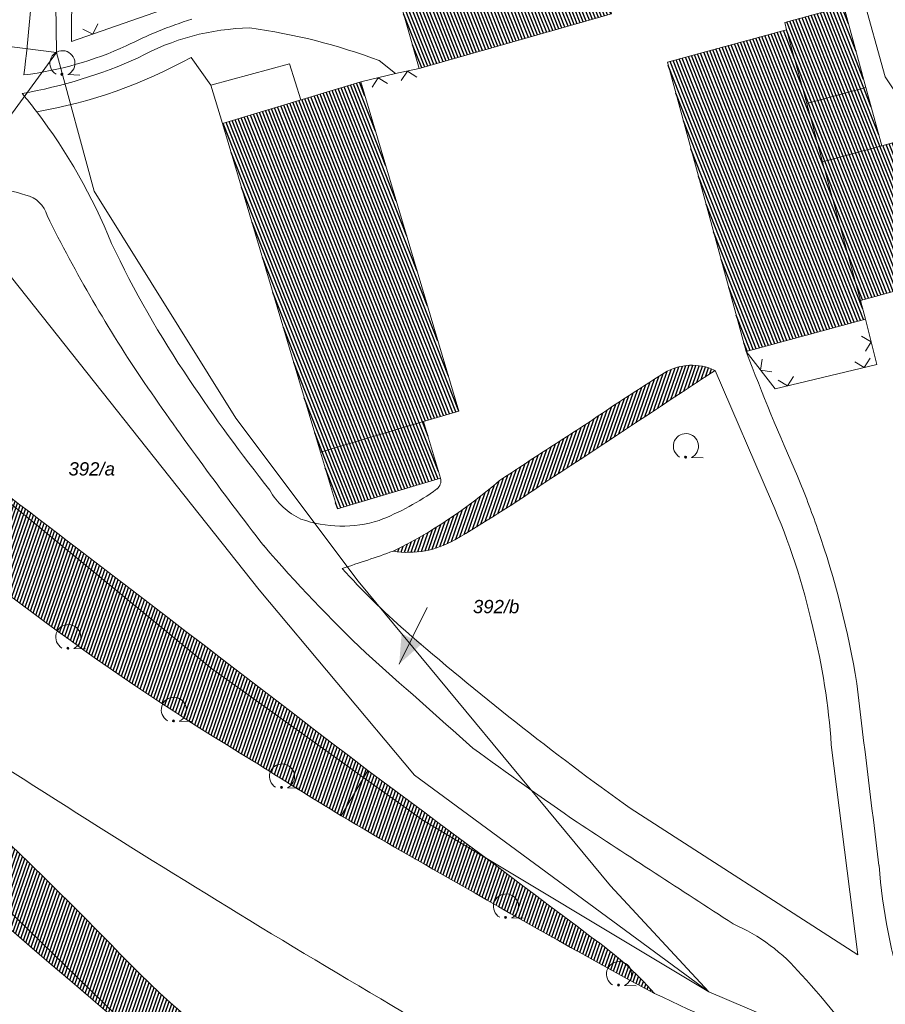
# Model space of a CAD drawing. Header units: metres. Extents: x 345144 to 348639, y 5629211 to 5635235.
# Tile 748 of 1056: x 346696 to 346751, y 5630608 to 5630670. Entities that reach past the tile are written whole.
import ezdxf
from ezdxf.enums import TextEntityAlignment as Align

# ---------------------------------------------------------------- set-up
doc = ezdxf.new("R2010")
doc.units = ezdxf.units.M
doc.header["$MEASUREMENT"] = 0
for name, color, linetype in [('028 Geländeform', 7, 'Continuous'), ('081-083 Topographie', 7, 'Continuous'), ('AX Flurstück', 7, 'Continuous'), ('AX Gebäude', 7, 'Continuous'), ('Definitionslinie', 7, 'Continuous'), ('MG Präsentationsobjekt - Linie', 7, 'Continuous'), ('Präsentationsobjekt -Text (punktförmig)', 7, 'Continuous')]:
    doc.layers.add(name, color=color, linetype=linetype)
doc.styles.add('ARIALIT', font='ariali.ttf', dxfattribs={"height": 1})
pattern_1 = [(250.9552151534, (0, 0), (0.1890527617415, -0.065261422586), [])]
pattern_2 = [(111.5294117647, (0, 0), (-0.186045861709, -0.07339575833), [])]

# ---------------------------------------------------------------- blocks, each defined once
blk = doc.blocks.new('alk_7100_nrwx2')
at = {"true_color": 0x2e2e2e}
h = blk.add_hatch(color=250, dxfattribs=at)
edge = h.paths.add_edge_path(flags=0)
edge.add_arc((0.024073, -0.597267), 0.057254, 180, 360, ccw=False)
edge.add_arc((0.024073, -0.597267), 0.057255, 0, 180, ccw=False)
at = {"color": 250, "lineweight": 5, "true_color": 0x2e2e2e, "flags": 128}
blk.add_lwpolyline([(0.349382, -0.597267), (1, -0.597267)], dxfattribs=at)
at = {"color": 250, "lineweight": 5, "true_color": 0x2e2e2e}
for centre, radius, start, end in [((0.024073, 0.012362), 0.690995, -61.9148169, -118.0851831), ((0.024073, -0.597267), 0.057255, 0, 180), ((0.024073, -0.597267), 0.057254, 180, 0)]:
    blk.add_arc(centre, radius, start, end, dxfattribs=at)

msp = doc.modelspace()

# ---------------------------------------------------------------- hatches: boundary and pattern name
at = {"layer": '028 Geländeform', "true_color": 0xb27500}
h = msp.add_hatch(dxfattribs=at)
h.set_pattern_fill('_USER', color=44, scale=0.2, angle=250.95521515, style=0, pattern_type=0)
h.set_pattern_definition(pattern_1)
edge = h.paths.add_edge_path(flags=0)
edge.add_line((346719.337, 5630636.508), (346719.79375, 5630636.7335))
edge.add_line((346719.79375, 5630636.7335), (346720.241578, 5630636.972484))
edge.add_line((346720.241578, 5630636.972484), (346720.689406, 5630637.211469))
edge.add_line((346720.689406, 5630637.211469), (346721.128312, 5630637.463938))
edge.add_line((346721.128312, 5630637.463938), (346721.567219, 5630637.716406))
edge.add_line((346721.567219, 5630637.716406), (346721.997203, 5630637.982359))
edge.add_line((346721.997203, 5630637.982359), (346722.427187, 5630638.248313))
edge.add_line((346722.427187, 5630638.248313), (346722.84825, 5630638.52775))
edge.add_line((346722.84825, 5630638.52775), (346723.269313, 5630638.807188))
edge.add_line((346723.269313, 5630638.807188), (346723.681453, 5630639.100109))
edge.add_line((346723.681453, 5630639.100109), (346724.093594, 5630639.393031))
edge.add_line((346724.093594, 5630639.393031), (346724.496813, 5630639.699438))
edge.add_line((346724.496813, 5630639.699438), (346724.900031, 5630640.005844))
edge.add_line((346724.900031, 5630640.005844), (346725.294328, 5630640.325734))
edge.add_line((346725.294328, 5630640.325734), (346725.688625, 5630640.645625))
edge.add_line((346725.688625, 5630640.645625), (346726.074, 5630640.979))
edge.add_line((346726.074, 5630640.979), (346726.074, 5630640.979))
edge.add_line((346726.074, 5630640.979), (346726.398625, 5630641.195375))
edge.add_line((346726.398625, 5630641.195375), (346726.723797, 5630641.410891))
edge.add_line((346726.723797, 5630641.410891), (346727.048969, 5630641.626406))
edge.add_line((346727.048969, 5630641.626406), (346727.374688, 5630641.841063))
edge.add_line((346727.374688, 5630641.841063), (346727.700406, 5630642.055719))
edge.add_line((346727.700406, 5630642.055719), (346728.026672, 5630642.269516))
edge.add_line((346728.026672, 5630642.269516), (346728.352938, 5630642.483313))
edge.add_line((346728.352938, 5630642.483313), (346728.67975, 5630642.69625))
edge.add_line((346728.67975, 5630642.69625), (346729.006563, 5630642.909187))
edge.add_line((346729.006563, 5630642.909187), (346729.333922, 5630643.121266))
edge.add_line((346729.333922, 5630643.121266), (346729.661281, 5630643.333344))
edge.add_line((346729.661281, 5630643.333344), (346729.989188, 5630643.544563))
edge.add_line((346729.989188, 5630643.544563), (346730.317094, 5630643.755781))
edge.add_line((346730.317094, 5630643.755781), (346730.645547, 5630643.966141))
edge.add_line((346730.645547, 5630643.966141), (346730.974, 5630644.1765))
edge.add_line((346730.974, 5630644.1765), (346731.303, 5630644.386))
edge.add_line((346731.303, 5630644.386), (346731.303, 5630644.386))
edge.add_line((346731.303, 5630644.386), (346731.625875, 5630644.6065))
edge.add_line((346731.625875, 5630644.6065), (346731.949719, 5630644.8255))
edge.add_line((346731.949719, 5630644.8255), (346732.273563, 5630645.0445))
edge.add_line((346732.273563, 5630645.0445), (346732.598375, 5630645.262))
edge.add_line((346732.598375, 5630645.262), (346732.923188, 5630645.4795))
edge.add_line((346732.923188, 5630645.4795), (346733.248969, 5630645.6955))
edge.add_line((346733.248969, 5630645.6955), (346733.57475, 5630645.9115))
edge.add_line((346733.57475, 5630645.9115), (346733.9015, 5630646.126))
edge.add_line((346733.9015, 5630646.126), (346734.22825, 5630646.3405))
edge.add_line((346734.22825, 5630646.3405), (346734.555969, 5630646.5535))
edge.add_line((346734.555969, 5630646.5535), (346734.883688, 5630646.7665))
edge.add_line((346734.883688, 5630646.7665), (346735.212375, 5630646.978))
edge.add_line((346735.212375, 5630646.978), (346735.541063, 5630647.1895))
edge.add_line((346735.541063, 5630647.1895), (346735.870719, 5630647.3995))
edge.add_line((346735.870719, 5630647.3995), (346736.200375, 5630647.6095))
edge.add_line((346736.200375, 5630647.6095), (346736.531, 5630647.818))
edge.add_arc((346738.284, 5630644.874), 3.426389, 64.83358866, 120.77161464, ccw=False)
edge.add_line((346739.741, 5630647.975), (346739.0485, 5630647.51575))
edge.add_line((346739.0485, 5630647.51575), (346738.355734, 5630647.056906))
edge.add_line((346738.355734, 5630647.056906), (346737.662969, 5630646.598063))
edge.add_line((346737.662969, 5630646.598063), (346736.969938, 5630646.139625))
edge.add_line((346736.969938, 5630646.139625), (346736.276906, 5630645.681188))
edge.add_line((346736.276906, 5630645.681188), (346735.583609, 5630645.223156))
edge.add_line((346735.583609, 5630645.223156), (346734.890313, 5630644.765125))
edge.add_line((346734.890313, 5630644.765125), (346734.19675, 5630644.3075))
edge.add_line((346734.19675, 5630644.3075), (346733.503188, 5630643.849875))
edge.add_line((346733.503188, 5630643.849875), (346732.809359, 5630643.392656))
edge.add_line((346732.809359, 5630643.392656), (346732.115531, 5630642.935438))
edge.add_line((346732.115531, 5630642.935438), (346731.421438, 5630642.478625))
edge.add_line((346731.421438, 5630642.478625), (346730.727344, 5630642.021812))
edge.add_line((346730.727344, 5630642.021812), (346730.032984, 5630641.565406))
edge.add_line((346730.032984, 5630641.565406), (346729.338625, 5630641.109))
edge.add_line((346729.338625, 5630641.109), (346728.644, 5630640.653))
edge.add_line((346728.644, 5630640.653), (346728.644, 5630640.653))
edge.add_line((346728.644, 5630640.653), (346728.31575, 5630640.4255))
edge.add_line((346728.31575, 5630640.4255), (346727.985313, 5630640.201422))
edge.add_line((346727.985313, 5630640.201422), (346727.654875, 5630639.977344))
edge.add_line((346727.654875, 5630639.977344), (346727.32225, 5630639.756688))
edge.add_line((346727.32225, 5630639.756688), (346726.989625, 5630639.536031))
edge.add_line((346726.989625, 5630639.536031), (346726.654813, 5630639.318797))
edge.add_line((346726.654813, 5630639.318797), (346726.32, 5630639.101563))
edge.add_line((346726.32, 5630639.101563), (346725.983, 5630638.88775))
edge.add_line((346725.983, 5630638.88775), (346725.646, 5630638.673938))
edge.add_line((346725.646, 5630638.673938), (346725.306813, 5630638.463547))
edge.add_line((346725.306813, 5630638.463547), (346724.967625, 5630638.253156))
edge.add_line((346724.967625, 5630638.253156), (346724.62625, 5630638.046188))
edge.add_line((346724.62625, 5630638.046188), (346724.284875, 5630637.839219))
edge.add_line((346724.284875, 5630637.839219), (346723.941313, 5630637.635672))
edge.add_line((346723.941313, 5630637.635672), (346723.59775, 5630637.432125))
edge.add_line((346723.59775, 5630637.432125), (346723.252, 5630637.232))
edge.add_line((346723.252, 5630637.232), (346723.252, 5630637.232))
edge.add_line((346723.252, 5630637.232), (346723.023, 5630637.101625))
edge.add_line((346723.023, 5630637.101625), (346722.790078, 5630636.992531))
edge.add_line((346722.790078, 5630636.992531), (346722.557156, 5630636.883437))
edge.add_line((346722.557156, 5630636.883437), (346722.320313, 5630636.795625))
edge.add_line((346722.320313, 5630636.795625), (346722.083469, 5630636.707812))
edge.add_line((346722.083469, 5630636.707812), (346721.842703, 5630636.641281))
edge.add_line((346721.842703, 5630636.641281), (346721.601938, 5630636.57475))
edge.add_line((346721.601938, 5630636.57475), (346721.35725, 5630636.5295))
edge.add_line((346721.35725, 5630636.5295), (346721.112563, 5630636.48425))
edge.add_line((346721.112563, 5630636.48425), (346720.863953, 5630636.460281))
edge.add_line((346720.863953, 5630636.460281), (346720.615344, 5630636.436313))
edge.add_line((346720.615344, 5630636.436313), (346720.362813, 5630636.433625))
edge.add_line((346720.362813, 5630636.433625), (346720.110281, 5630636.430938))
edge.add_line((346720.110281, 5630636.430938), (346719.853828, 5630636.449531))
edge.add_line((346719.853828, 5630636.449531), (346719.597375, 5630636.468125))
edge.add_line((346719.597375, 5630636.468125), (346719.337, 5630636.508))
h = msp.add_hatch(dxfattribs=at)
h.set_pattern_fill('_USER', color=44, scale=0.2, angle=250.95521515, style=0, pattern_type=0)
h.set_pattern_definition(pattern_1)
h.paths.add_polyline_path([(346717.735, 5630622.591), (346716.05, 5630619.721), (346716.05, 5630619.721), (346715.697625, 5630619.935625), (346715.345781, 5630620.151094), (346714.993938, 5630620.366563), (346714.642625, 5630620.582875), (346714.291313, 5630620.799188), (346713.940531, 5630621.016344), (346713.58975, 5630621.2335), (346713.2395, 5630621.4515), (346712.88925, 5630621.6695), (346712.539531, 5630621.888344), (346712.189813, 5630622.107188), (346711.840625, 5630622.326875), (346711.491438, 5630622.546562), (346711.142781, 5630622.767094), (346710.794125, 5630622.987625), (346710.446, 5630623.209), (346710.446, 5630623.209), (346709.601, 5630623.718625), (346708.762313, 5630624.237719), (346707.923625, 5630624.756813), (346707.09125, 5630625.285375), (346706.258875, 5630625.813938), (346705.432813, 5630626.351969), (346704.60675, 5630626.89), (346703.787, 5630627.4375), (346702.96725, 5630627.985), (346702.153813, 5630628.541969), (346701.340375, 5630629.098938), (346700.53325, 5630629.665375), (346699.726125, 5630630.231813), (346698.925313, 5630630.807719), (346698.1245, 5630631.383625), (346697.33, 5630631.969), (346697.33, 5630631.969), (346696.4975, 5630632.586125), (346695.666969, 5630633.205844), (346694.836438, 5630633.825563), (346694.007875, 5630634.447875), (346693.179313, 5630635.070188), (346692.352719, 5630635.695094), (346691.526125, 5630636.32), (346690.7015, 5630636.9475), (346689.876875, 5630637.575), (346689.054219, 5630638.205094), (346688.231562, 5630638.835188), (346687.410875, 5630639.467875), (346686.590188, 5630640.100563), (346685.771469, 5630640.735844), (346684.95275, 5630641.371125), (346684.136, 5630642.009), (346684.136, 5630642.009), (346688.596, 5630644.955), (346688.596, 5630644.955), (346689.649, 5630643.967), (346689.649, 5630643.967), (346690.253625, 5630643.518), (346690.857406, 5630643.067875), (346691.461188, 5630642.61775), (346692.064125, 5630642.1665), (346692.667063, 5630641.71525), (346693.269156, 5630641.262875), (346693.87125, 5630640.8105), (346694.4725, 5630640.357), (346695.07375, 5630639.9035), (346695.674156, 5630639.448875), (346696.274563, 5630638.99425), (346696.874125, 5630638.5385), (346697.473688, 5630638.08275), (346698.072406, 5630637.625875), (346698.671125, 5630637.169), (346699.269, 5630636.711), (346699.269, 5630636.711), (346700.423875, 5630635.829375), (346701.578562, 5630634.947531), (346702.73325, 5630634.065688), (346703.88775, 5630633.183625), (346705.04225, 5630632.301562), (346706.196563, 5630631.419281), (346707.350875, 5630630.537), (346708.505, 5630629.6545), (346709.659125, 5630628.772), (346710.813063, 5630627.889281), (346711.967, 5630627.006562), (346713.12075, 5630626.123625), (346714.2745, 5630625.240688), (346715.428062, 5630624.357531), (346716.581625, 5630623.474375)], flags=0)
h = msp.add_hatch(dxfattribs=at)
h.set_pattern_fill('_USER', color=44, scale=0.2, angle=250.95521515, style=0, pattern_type=0)
h.set_pattern_definition(pattern_1)
h.paths.add_polyline_path([(346687.612, 5630624.593), (346688.5135, 5630623.819375), (346689.4055, 5630623.035719), (346690.2975, 5630622.252063), (346691.18, 5630621.458375), (346692.0625, 5630620.664688), (346692.9355, 5630619.860969), (346693.8085, 5630619.05725), (346694.672, 5630618.2435), (346695.5355, 5630617.42975), (346696.3895, 5630616.605969), (346697.2435, 5630615.782188), (346698.088, 5630614.948375), (346698.9325, 5630614.114563), (346699.7675, 5630613.270719), (346700.6025, 5630612.426875), (346701.428, 5630611.573), (346701.428, 5630611.573), (346702.0365, 5630610.933875), (346702.659094, 5630610.311063), (346703.281688, 5630609.68825), (346703.918375, 5630609.08175), (346704.555063, 5630608.47525), (346705.205844, 5630607.885063), (346705.856625, 5630607.294875), (346706.5215, 5630606.721), (346707.186375, 5630606.147125), (346707.865344, 5630605.589563), (346708.544313, 5630605.032), (346709.237375, 5630604.49075), (346709.930438, 5630603.9495), (346710.637594, 5630603.424563), (346711.34475, 5630602.899625), (346712.066, 5630602.391), (346712.066, 5630602.391), (346712.308875, 5630602.2345), (346712.552594, 5630602.079375), (346712.796312, 5630601.92425), (346713.040875, 5630601.7705), (346713.285438, 5630601.61675), (346713.530844, 5630601.464375), (346713.77625, 5630601.312), (346714.0225, 5630601.161), (346714.26875, 5630601.01), (346714.515844, 5630600.860375), (346714.762938, 5630600.71075), (346715.010875, 5630600.5625), (346715.258813, 5630600.41425), (346715.507594, 5630600.267375), (346715.756375, 5630600.1205), (346716.006, 5630599.975), (346716.006, 5630599.975), (346713.795, 5630597.068), (346713.795, 5630597.068), (346713.45, 5630597.32475), (346713.105813, 5630597.582609), (346712.761625, 5630597.840469), (346712.41825, 5630598.099438), (346712.074875, 5630598.358406), (346711.732313, 5630598.618484), (346711.38975, 5630598.878563), (346711.048, 5630599.13975), (346710.70625, 5630599.400938), (346710.365313, 5630599.663234), (346710.024375, 5630599.925531), (346709.68425, 5630600.188938), (346709.344125, 5630600.452344), (346709.004813, 5630600.716859), (346708.6655, 5630600.981375), (346708.327, 5630601.247), (346708.327, 5630601.247), (346707.13825, 5630602.247375), (346705.951219, 5630603.249797), (346704.764188, 5630604.252219), (346703.578875, 5630605.256688), (346702.393563, 5630606.261156), (346701.209969, 5630607.267672), (346700.026375, 5630608.274188), (346698.8445, 5630609.28275), (346697.662625, 5630610.291313), (346696.482469, 5630611.301922), (346695.302312, 5630612.312531), (346694.123875, 5630613.325188), (346692.945438, 5630614.337844), (346691.768719, 5630615.352547), (346690.592, 5630616.36725), (346689.417, 5630617.384), (346689.417, 5630617.384), (346689.27375, 5630617.468875), (346689.139719, 5630617.562031), (346689.005688, 5630617.655188), (346688.880875, 5630617.756625), (346688.756063, 5630617.858063), (346688.640469, 5630617.967781), (346688.524875, 5630618.0775), (346688.4185, 5630618.1955), (346688.312125, 5630618.3135), (346688.214969, 5630618.439781), (346688.117813, 5630618.566063), (346688.029875, 5630618.700625), (346687.941938, 5630618.835188), (346687.863219, 5630618.978031), (346687.7845, 5630619.120875), (346687.715, 5630619.272), (346687.715, 5630619.272), (346687.59725, 5630619.602375), (346687.507328, 5630619.933297), (346687.417406, 5630620.264219), (346687.355313, 5630620.595687), (346687.293219, 5630620.927156), (346687.258953, 5630621.259172), (346687.224688, 5630621.591187), (346687.21825, 5630621.92375), (346687.211813, 5630622.256313), (346687.233203, 5630622.589422), (346687.254594, 5630622.922531), (346687.303813, 5630623.256188), (346687.353031, 5630623.589844), (346687.430078, 5630623.924047), (346687.507125, 5630624.25825)], flags=0)
h = msp.add_hatch(dxfattribs=at)
h.set_pattern_fill('_USER', color=44, scale=0.2, angle=250.95521515, style=0, pattern_type=0)
h.set_pattern_definition(pattern_1)
h.paths.add_polyline_path([(346716.05, 5630619.721), (346717.735, 5630622.591), (346717.735, 5630622.591), (346718.62325, 5630621.935), (346719.510719, 5630621.277938), (346720.398188, 5630620.620875), (346721.284875, 5630619.96275), (346722.171563, 5630619.304625), (346723.057469, 5630618.645438), (346723.943375, 5630617.98625), (346724.8285, 5630617.326), (346725.713625, 5630616.66575), (346726.597969, 5630616.004438), (346727.482313, 5630615.343125), (346728.365875, 5630614.68075), (346729.249438, 5630614.018375), (346730.132219, 5630613.354938), (346731.015, 5630612.6915), (346731.897, 5630612.027), (346731.897, 5630612.027), (346732.173875, 5630611.83375), (346732.444016, 5630611.632984), (346732.714156, 5630611.432219), (346732.977563, 5630611.223937), (346733.240969, 5630611.015656), (346733.497641, 5630610.799859), (346733.754313, 5630610.584062), (346734.00425, 5630610.36075), (346734.254188, 5630610.137437), (346734.497391, 5630609.906609), (346734.740594, 5630609.675781), (346734.977062, 5630609.437437), (346735.213531, 5630609.199094), (346735.443266, 5630608.953234), (346735.673, 5630608.707375), (346735.896, 5630608.454), (346735.896, 5630608.454), (346735.1325, 5630608.86575), (346734.370781, 5630609.280656), (346733.609062, 5630609.695563), (346732.849125, 5630610.113625), (346732.089187, 5630610.531688), (346731.331031, 5630610.952906), (346730.572875, 5630611.374125), (346729.8165, 5630611.7985), (346729.060125, 5630612.222875), (346728.305531, 5630612.650406), (346727.550937, 5630613.077937), (346726.798125, 5630613.508625), (346726.045313, 5630613.939312), (346725.294281, 5630614.373156), (346724.54325, 5630614.807), (346723.794, 5630615.244), (346723.794, 5630615.244), (346723.306375, 5630615.5175), (346722.819656, 5630615.792578), (346722.332938, 5630616.067656), (346721.847125, 5630616.344312), (346721.361312, 5630616.620969), (346720.876406, 5630616.899203), (346720.3915, 5630617.177437), (346719.9075, 5630617.45725), (346719.4235, 5630617.737063), (346718.940406, 5630618.018453), (346718.457313, 5630618.299844), (346717.975125, 5630618.582813), (346717.492938, 5630618.865781), (346717.011656, 5630619.150328), (346716.530375, 5630619.434875)], flags=0)
at = {"layer": 'AX Gebäude', "true_color": 0x4f4f4f}
h = msp.add_hatch(dxfattribs=at)
h.set_pattern_fill('_USER', color=251, scale=0.2, angle=111.52941176, style=0, pattern_type=0)
h.set_pattern_definition(pattern_2)
h.paths.add_polyline_path([(346724.354, 5630676.704), (346725.415, 5630677.006), (346730.904, 5630678.57), (346733.18, 5630670.588), (346720.995, 5630667.114), (346718.72, 5630675.098)], flags=0)
h = msp.add_hatch(dxfattribs=at)
h.set_pattern_fill('_USER', color=251, scale=0.2, angle=111.52941176, style=0, pattern_type=0)
h.set_pattern_definition(pattern_2)
h.paths.add_polyline_path([(346744.283, 5630669.587), (346744.158, 5630670.046), (346747.903, 5630671.066), (346749.304, 5630665.922), (346745.559, 5630664.902)], flags=0)
h = msp.add_hatch(dxfattribs=at)
h.set_pattern_fill('_USER', color=251, scale=0.2, angle=111.52941176, style=0, pattern_type=0)
h.set_pattern_definition(pattern_2)
h.paths.add_polyline_path([(346744.283, 5630669.587), (346745.559, 5630664.902), (346746.565, 5630661.205), (346748.958, 5630652.416), (346749.28, 5630651.232), (346741.717, 5630649.173), (346736.719, 5630667.528)], flags=0)
h = msp.add_hatch(dxfattribs=at)
h.set_pattern_fill('_USER', color=251, scale=0.2, angle=111.52941176, style=0, pattern_type=0)
h.set_pattern_definition(pattern_2)
h.paths.add_polyline_path([(346721.27, 5630644.728), (346714.731, 5630642.781), (346708.521, 5630663.635), (346717.279, 5630666.277), (346723.497, 5630645.393)], flags=0)
h = msp.add_hatch(dxfattribs=at)
h.set_pattern_fill('_USER', color=251, scale=0.2, angle=111.52941176, style=0, pattern_type=0)
h.set_pattern_definition(pattern_2)
h.paths.add_polyline_path([(346745.559, 5630664.902), (346749.304, 5630665.922), (346750.31, 5630662.225), (346746.565, 5630661.205)], flags=0)
h = msp.add_hatch(dxfattribs=at)
h.set_pattern_fill('_USER', color=251, scale=0.2, angle=111.52941176, style=0, pattern_type=0)
h.set_pattern_definition(pattern_2)
h.paths.add_polyline_path([(346748.958, 5630652.416), (346746.565, 5630661.205), (346750.31, 5630662.225), (346751.529, 5630662.556), (346753.904, 5630653.762)], flags=0)
h = msp.add_hatch(dxfattribs=at)
h.set_pattern_fill('_USER', color=251, scale=0.2, angle=111.52941176, style=0, pattern_type=0)
h.set_pattern_definition(pattern_2)
h.paths.add_polyline_path([(346714.731, 5630642.781), (346721.27, 5630644.728), (346722.341, 5630641.13), (346715.803, 5630639.183)], flags=0)
at = {"layer": 'MG Präsentationsobjekt - Linie', "true_color": 0x5e5e5e}
msp.add_hatch(color=251, dxfattribs=at).paths.add_polyline_path([(346719.871798, 5630631.279628), (346721.162494, 5630630.641111), (346719.719, 5630629.347)], flags=0)

# ---------------------------------------------------------------- linework, layer by layer
at = {"layer": '081-083 Topographie', "color": 7, "linetype": 'Continuous', "lineweight": 5, "flags": 128}
for points in [[(346744.888, 5630681.995), (346746.144, 5630682.344), (346746.144, 5630682.344), (346750.527, 5630666.603), (346750.527, 5630666.603), (346751.877, 5630664.563)], [(346706.526, 5630667.83), (346707.781, 5630666.062)], [(346707.781, 5630666.062), (346712.77, 5630667.421), (346712.77, 5630667.421), (346713.481, 5630665.131)], [(346717.279, 5630666.277), (346719.487, 5630666.804), (346719.487, 5630666.804), (346720.995, 5630667.114)], [(346718.452, 5630667.623), (346719.487, 5630666.804)], [(346707.781, 5630666.062), (346708.521, 5630663.635)], [(346741.717, 5630649.172), (346743.55, 5630646.794), (346743.55, 5630646.794), (346750.002, 5630648.347), (346750.002, 5630648.347), (346749.28, 5630651.232)], [(346739.741, 5630647.975), (346743.318, 5630639.683)], [(346747.111, 5630624.226), (346748.798, 5630610.898), (346748.798, 5630610.898), (346734.372, 5630620.194)]]:
    msp.add_lwpolyline(points, dxfattribs=at)
at = {"layer": '081-083 Topographie', "color": 7, "linetype": 'Continuous', "lineweight": 5}
for centre, radius, start, end in [((346714.468, 5630644.991), 26.466312, 107.36758519, 117.08882949), ((346710.522, 5630654.548), 15.15041, 90.98710846, 119.02999362), ((346705.193, 5630632.448), 37.591197, 69.34637382, 82.2518581), ((346693.054, 5630689.193), 22.663225, -82.70941475, -65.60061155), ((346690.254, 5630696.71), 31.669316, -79.87380176, -65.93023048), ((346691.508, 5630694.811), 30.878818, -80.24117464, -60.89907903), ((346666.838, 5630641.488), 37.66009, 37.43343753, 39.68012343), ((346667.807, 5630642.448), 36.307065, 21.96991221, 37.15995164), ((346694.044, 5630653.812), 5.643871, 69.23363712, 91.82764441), ((346695.669, 5630657.34), 1.78896, 14.67344137, 77.86721575), ((346777.812, 5630697.461), 89.664936, -153.74272342, -145.90904366), ((346761.785, 5630684.738), 66.791816, -154.54524817, -146.01538336), ((346893.065, 5630706.699), 161.912238, -159.18832651, -156.15985219), ((346883.453, 5630770.973), 218.361955, -145.47184157, -142.10609961), ((346790.911, 5630703.603), 101.488569, -146.37553914, -141.46715381), ((346721.687, 5630640.972), 0.674541, -50.83609741, 13.66460038), ((346691.745, 5630618.967), 57.700787, 19.17256536, 22.72359332), ((346715.238, 5630642.383), 4.222808, -151.66891879, -114.46528813), ((346712.506, 5630653.733), 16.39303, -68.75546654, -54.12551435), ((346703.084, 5630622.085), 43.914284, 12.61244327, 23.62414817), ((346716.098, 5630646.056), 7.956894, -109.14086269, -72.83585511), ((346691.268, 5630618.775), 58.21509, 9.22851403, 19.19687216), ((346780.768, 5630696.652), 91.786243, -139.34663842, -133.47788709), ((346694.521, 5630704.595), 72.468129, -72.67946271, -69.97447323), ((346753.208, 5630669.061), 50.094993, -137.80263228, -131.34602563), ((347085.378, 5631229.246), 721.376972, -124.408838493, -120.308554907), ((346704.604, 5630621.357), 42.603083, 3.86130886, 14.01438942), ((346844.7, 5630774.559), 189.738823, -131.04212803, -125.55421155), ((347628.683, 5631647.888), 1366.033906, -131.831799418, -131.451012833), ((349313.155, 5630935.053), 2582.729971, -173.17460788, -172.916703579), ((346873.871, 5630826.926), 252.021715, -126.37728127, -124.53388425), ((347823.652, 5632284.3), 1991.499748, -123.274951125, -122.93548872), ((346786.819, 5630619.377), 36.789166, -175.625662, -162.29692053), ((346736.14, 5630601.978), 11.878852, 40.12731533, 66.45623929), ((346714.647, 5630581.118), 41.809736, 32.86145398, 43.00342639), ((346551.093, 5630208.635), 440.461998, 63.97015773, 65.19283395)]:
    msp.add_arc(centre, radius, start, end, dxfattribs=at)
at = {"layer": 'AX Flurstück', "color": 8, "linetype": 'Continuous', "lineweight": 13, "true_color": 0x808080, "flags": 128}
for points in [[(346660.436, 5630726.058), (346680.066, 5630711.661), (346685.898, 5630708.837), (346694.249, 5630700.49), (346697.277, 5630691.714), (346697.773, 5630683.488), (346697.992, 5630668.144), (346692.507, 5630668.842), (346692.728, 5630684.2), (346691.532, 5630690.402), (346688.49, 5630698.328), (346682.41, 5630704.797), (346679.337, 5630706.709), (346660.269, 5630718.766), (346639.25, 5630743.002), (346638.331, 5630746.388), (346633.919, 5630762.656), (346636.017, 5630776.827)], [(346524.637, 5630769.45), (346547.871, 5630752.02), (346567.126, 5630743.401), (346592.137, 5630725.532), (346603.388, 5630720.992), (346607.933, 5630717.356), (346617.557, 5630709.658), (346628.233, 5630700.661), (346631.479, 5630696.423), (346636.212, 5630691.033), (346639.274, 5630691.442), (346643.905, 5630684.471), (346656.52, 5630670.192), (346675.675, 5630653.753), (346684.754, 5630647.53), (346687.144, 5630645.89), (346689.649, 5630643.966), (346707.818, 5630629.064), (346721.227, 5630619.441), (346739.348, 5630608.548), (346757.655, 5630600.749)], [(346692.728, 5630684.2), (346692.507, 5630668.842), (346697.992, 5630668.144), (346693.248, 5630661.637), (346684.754, 5630647.53), (346675.675, 5630653.753), (346687.952, 5630669.875), (346689.92, 5630683.575), (346686.341, 5630696.357), (346679.337, 5630706.709), (346682.41, 5630704.797), (346688.49, 5630698.328), (346691.532, 5630690.402), (346692.728, 5630684.2)], [(346763.443, 5630674.766), (346787.342, 5630650.474), (346794.849, 5630642.876), (346810.153, 5630623.082), (346823.505, 5630601.424), (346839.439, 5630576.056), (346840.053, 5630574.817), (346828.717, 5630579.88), (346808.435, 5630582.403), (346789.912, 5630587.21), (346757.655, 5630600.749), (346739.348, 5630608.548), (346733.113, 5630615.271), (346717.123, 5630634.6), (346709.354, 5630644.948), (346700.385, 5630659.34), (346697.992, 5630668.144), (346697.773, 5630683.488), (346736.877, 5630702.001), (346763.443, 5630674.766)], [(346751.967, 5630577.79), (346738.874, 5630581.416), (346726.73, 5630587.76), (346717.261, 5630593.391), (346708.976, 5630600.062), (346686.601, 5630621.836), (346679.286, 5630627.424), (346678.442, 5630628.07), (346675.702, 5630630.208), (346662.407, 5630640.576), (346639.388, 5630651.239), (346617.119, 5630661.28), (346612.615, 5630660.499), (346610.177, 5630661.824), (346600.708, 5630666.971), (346597.386, 5630669.623), (346584.8, 5630679.159)], [(346717.123, 5630634.6), (346733.113, 5630615.271), (346739.348, 5630608.548), (346720.68, 5630622.307), (346710.832, 5630634.046), (346693.267, 5630656.22), (346689.649, 5630643.966), (346687.144, 5630645.89), (346693.248, 5630661.637), (346697.992, 5630668.144), (346700.385, 5630659.34), (346709.354, 5630644.948), (346717.123, 5630634.6)], [(346693.267, 5630656.22), (346710.832, 5630634.046), (346720.68, 5630622.307), (346739.348, 5630608.548), (346721.227, 5630619.441), (346707.818, 5630629.064), (346689.649, 5630643.966), (346693.267, 5630656.22)], [(346755.147, 5630320.563), (346734.214, 5630359.371), (346719.839, 5630383.464), (346701.93, 5630410.527), (346684.329, 5630441.741), (346679.646, 5630449.261), (346672.038, 5630473.938), (346659.212, 5630512.225), (346658.744, 5630555.47), (346667.473, 5630591.203), (346679.286, 5630627.424), (346686.601, 5630621.836), (346708.976, 5630600.062), (346717.261, 5630593.391), (346726.73, 5630587.76), (346738.874, 5630581.416), (346751.967, 5630577.79)]]:
    msp.add_lwpolyline(points, dxfattribs=at)
at = {"layer": 'AX Gebäude', "color": 7, "linetype": 'Continuous', "lineweight": 5, "flags": 128}
for points in [[(346724.354, 5630676.704), (346725.415, 5630677.006), (346730.904, 5630678.57), (346733.18, 5630670.588), (346720.995, 5630667.114), (346718.72, 5630675.098), (346724.354, 5630676.704)], [(346744.283, 5630669.587), (346744.158, 5630670.046), (346747.903, 5630671.066), (346749.304, 5630665.922), (346745.559, 5630664.902), (346744.283, 5630669.587)], [(346744.283, 5630669.587), (346745.559, 5630664.902), (346746.565, 5630661.205), (346748.958, 5630652.416), (346749.28, 5630651.232), (346741.717, 5630649.173), (346736.719, 5630667.528), (346744.283, 5630669.587)], [(346721.27, 5630644.728), (346714.731, 5630642.781), (346708.521, 5630663.635), (346717.279, 5630666.277), (346723.497, 5630645.393), (346721.27, 5630644.728)], [(346745.559, 5630664.902), (346749.304, 5630665.922), (346750.31, 5630662.225), (346746.565, 5630661.205), (346745.559, 5630664.902)], [(346748.958, 5630652.416), (346746.565, 5630661.205), (346750.31, 5630662.225), (346751.529, 5630662.556), (346753.904, 5630653.762), (346748.958, 5630652.416)], [(346714.731, 5630642.781), (346721.27, 5630644.728), (346722.341, 5630641.13), (346715.803, 5630639.183), (346714.731, 5630642.781)]]:
    msp.add_lwpolyline(points, dxfattribs=at)
at = {"layer": 'Definitionslinie', "color": 7, "linetype": 'Continuous', "lineweight": 5, "flags": 128}
for points in [[(346714.674, 5630689.894), (346699.019, 5630682.719), (346698.944, 5630668.866)], [(346746.144, 5630682.344), (346750.527, 5630666.603)], [(346698.944, 5630668.866), (346698.944, 5630668.833), (346706.534, 5630671.503), (346706.534, 5630671.503), (346712.348, 5630672.707)], [(346699.662, 5630669.615), (346700.3, 5630669.309), (346700.605, 5630669.947)], [(346706.526, 5630667.83), (346707.781, 5630666.062)], [(346707.781, 5630666.062), (346712.77, 5630667.421)], [(346712.77, 5630667.421), (346713.481, 5630665.131)], [(346718.452, 5630667.623), (346719.487, 5630666.804)], [(346719.487, 5630666.804), (346720.995, 5630667.114)], [(346717.279, 5630666.277), (346719.487, 5630666.804)], [(346718.985, 5630666.17), (346718.383, 5630666.541), (346718.013, 5630665.938)], [(346718.985, 5630666.17), (346718.383, 5630666.541), (346718.013, 5630665.938)], [(346720.831, 5630666.57), (346720.241, 5630666.959), (346719.852, 5630666.369)], [(346720.831, 5630666.57), (346720.241, 5630666.959), (346719.852, 5630666.369)], [(346750.527, 5630666.603), (346751.877, 5630664.563)], [(346707.781, 5630666.062), (346708.521, 5630663.635)], [(346749.28, 5630651.232), (346750.002, 5630648.347)], [(346749.277, 5630649.183), (346749.641, 5630649.79), (346749.035, 5630650.153)], [(346749.277, 5630649.183), (346749.641, 5630649.79), (346749.035, 5630650.153)], [(346741.717, 5630649.172), (346743.55, 5630646.794)], [(346742.724, 5630648.684), (346742.634, 5630647.983), (346743.335, 5630647.892)], [(346742.724, 5630648.684), (346742.634, 5630647.983), (346743.335, 5630647.892)], [(346748.603, 5630648.525), (346749.207, 5630648.156), (346749.576, 5630648.759)], [(346748.603, 5630648.525), (346749.207, 5630648.156), (346749.576, 5630648.759)], [(346739.741, 5630647.975), (346743.318, 5630639.683)], [(346743.55, 5630646.794), (346750.002, 5630648.347)], [(346743.742, 5630647.355), (346744.345, 5630646.985), (346744.715, 5630647.589)], [(346743.742, 5630647.355), (346744.345, 5630646.985), (346744.715, 5630647.589)], [(346747.111, 5630624.226), (346748.798, 5630610.898)], [(346734.372, 5630620.194), (346748.798, 5630610.898)]]:
    msp.add_lwpolyline(points, dxfattribs=at)
at = {"layer": 'Definitionslinie', "color": 44, "linetype": 'Continuous', "lineweight": 5, "true_color": 0xb27500, "flags": 128}
for points in [[(346728.644, 5630640.653), (346729.338625, 5630641.109), (346730.032984, 5630641.565406), (346730.727344, 5630642.021812), (346731.421438, 5630642.478625), (346732.115531, 5630642.935438), (346732.809359, 5630643.392656), (346733.503188, 5630643.849875), (346734.19675, 5630644.3075), (346734.890313, 5630644.765125), (346735.583609, 5630645.223156), (346736.276906, 5630645.681188), (346736.969938, 5630646.139625), (346737.662969, 5630646.598063), (346738.355734, 5630647.056906), (346739.0485, 5630647.51575), (346739.741, 5630647.975)], [(346731.303, 5630644.386), (346731.625875, 5630644.6065), (346731.949719, 5630644.8255), (346732.273563, 5630645.0445), (346732.598375, 5630645.262), (346732.923188, 5630645.4795), (346733.248969, 5630645.6955), (346733.57475, 5630645.9115), (346733.9015, 5630646.126), (346734.22825, 5630646.3405), (346734.555969, 5630646.5535), (346734.883688, 5630646.7665), (346735.212375, 5630646.978), (346735.541063, 5630647.1895), (346735.870719, 5630647.3995), (346736.200375, 5630647.6095), (346736.531, 5630647.818)], [(346726.074, 5630640.979), (346726.398625, 5630641.195375), (346726.723797, 5630641.410891), (346727.048969, 5630641.626406), (346727.374688, 5630641.841063), (346727.700406, 5630642.055719), (346728.026672, 5630642.269516), (346728.352938, 5630642.483313), (346728.67975, 5630642.69625), (346729.006563, 5630642.909187), (346729.333922, 5630643.121266), (346729.661281, 5630643.333344), (346729.989188, 5630643.544563), (346730.317094, 5630643.755781), (346730.645547, 5630643.966141), (346730.974, 5630644.1765), (346731.303, 5630644.386)], [(346689.649, 5630643.967), (346690.253625, 5630643.518), (346690.857406, 5630643.067875), (346691.461188, 5630642.61775), (346692.064125, 5630642.1665), (346692.667063, 5630641.71525), (346693.269156, 5630641.262875), (346693.87125, 5630640.8105), (346694.4725, 5630640.357), (346695.07375, 5630639.9035), (346695.674156, 5630639.448875), (346696.274563, 5630638.99425), (346696.874125, 5630638.5385), (346697.473688, 5630638.08275), (346698.072406, 5630637.625875), (346698.671125, 5630637.169), (346699.269, 5630636.711)], [(346684.136, 5630642.009), (346684.95275, 5630641.371125), (346685.771469, 5630640.735844), (346686.590188, 5630640.100563), (346687.410875, 5630639.467875), (346688.231562, 5630638.835188), (346689.054219, 5630638.205094), (346689.876875, 5630637.575), (346690.7015, 5630636.9475), (346691.526125, 5630636.32), (346692.352719, 5630635.695094), (346693.179313, 5630635.070188), (346694.007875, 5630634.447875), (346694.836438, 5630633.825563), (346695.666969, 5630633.205844), (346696.4975, 5630632.586125), (346697.33, 5630631.969)], [(346719.337, 5630636.508), (346719.79375, 5630636.7335), (346720.241578, 5630636.972484), (346720.689406, 5630637.211469), (346721.128312, 5630637.463938), (346721.567219, 5630637.716406), (346721.997203, 5630637.982359), (346722.427187, 5630638.248313), (346722.84825, 5630638.52775), (346723.269313, 5630638.807188), (346723.681453, 5630639.100109), (346724.093594, 5630639.393031), (346724.496813, 5630639.699438), (346724.900031, 5630640.005844), (346725.294328, 5630640.325734), (346725.688625, 5630640.645625), (346726.074, 5630640.979)], [(346723.252, 5630637.232), (346723.59775, 5630637.432125), (346723.941313, 5630637.635672), (346724.284875, 5630637.839219), (346724.62625, 5630638.046188), (346724.967625, 5630638.253156), (346725.306813, 5630638.463547), (346725.646, 5630638.673938), (346725.983, 5630638.88775), (346726.32, 5630639.101563), (346726.654813, 5630639.318797), (346726.989625, 5630639.536031), (346727.32225, 5630639.756688), (346727.654875, 5630639.977344), (346727.985313, 5630640.201422), (346728.31575, 5630640.4255), (346728.644, 5630640.653)], [(346719.337, 5630636.508), (346719.597375, 5630636.468125), (346719.853828, 5630636.449531), (346720.110281, 5630636.430938), (346720.362813, 5630636.433625), (346720.615344, 5630636.436313), (346720.863953, 5630636.460281), (346721.112563, 5630636.48425), (346721.35725, 5630636.5295), (346721.601938, 5630636.57475), (346721.842703, 5630636.641281), (346722.083469, 5630636.707812), (346722.320313, 5630636.795625), (346722.557156, 5630636.883437), (346722.790078, 5630636.992531), (346723.023, 5630637.101625), (346723.252, 5630637.232)], [(346699.269, 5630636.711), (346700.423875, 5630635.829375), (346701.578562, 5630634.947531), (346702.73325, 5630634.065688), (346703.88775, 5630633.183625), (346705.04225, 5630632.301562), (346706.196563, 5630631.419281), (346707.350875, 5630630.537), (346708.505, 5630629.6545), (346709.659125, 5630628.772), (346710.813063, 5630627.889281), (346711.967, 5630627.006562), (346713.12075, 5630626.123625), (346714.2745, 5630625.240688), (346715.428062, 5630624.357531), (346716.581625, 5630623.474375), (346717.735, 5630622.591)], [(346697.33, 5630631.969), (346698.1245, 5630631.383625), (346698.925313, 5630630.807719), (346699.726125, 5630630.231813), (346700.53325, 5630629.665375), (346701.340375, 5630629.098938), (346702.153813, 5630628.541969), (346702.96725, 5630627.985), (346703.787, 5630627.4375), (346704.60675, 5630626.89), (346705.432813, 5630626.351969), (346706.258875, 5630625.813938), (346707.09125, 5630625.285375), (346707.923625, 5630624.756813), (346708.762313, 5630624.237719), (346709.601, 5630623.718625), (346710.446, 5630623.209)], [(346687.612, 5630624.593), (346688.5135, 5630623.819375), (346689.4055, 5630623.035719), (346690.2975, 5630622.252063), (346691.18, 5630621.458375), (346692.0625, 5630620.664688), (346692.9355, 5630619.860969), (346693.8085, 5630619.05725), (346694.672, 5630618.2435), (346695.5355, 5630617.42975), (346696.3895, 5630616.605969), (346697.2435, 5630615.782188), (346698.088, 5630614.948375), (346698.9325, 5630614.114563), (346699.7675, 5630613.270719), (346700.6025, 5630612.426875), (346701.428, 5630611.573)], [(346710.446, 5630623.209), (346710.794125, 5630622.987625), (346711.142781, 5630622.767094), (346711.491438, 5630622.546562), (346711.840625, 5630622.326875), (346712.189813, 5630622.107188), (346712.539531, 5630621.888344), (346712.88925, 5630621.6695), (346713.2395, 5630621.4515), (346713.58975, 5630621.2335), (346713.940531, 5630621.016344), (346714.291313, 5630620.799188), (346714.642625, 5630620.582875), (346714.993938, 5630620.366563), (346715.345781, 5630620.151094), (346715.697625, 5630619.935625), (346716.05, 5630619.721)], [(346716.05, 5630619.721), (346717.735, 5630622.591)], [(346716.05, 5630619.721), (346717.735, 5630622.591)], [(346717.735, 5630622.591), (346718.62325, 5630621.935), (346719.510719, 5630621.277938), (346720.398188, 5630620.620875), (346721.284875, 5630619.96275), (346722.171563, 5630619.304625), (346723.057469, 5630618.645438), (346723.943375, 5630617.98625), (346724.8285, 5630617.326), (346725.713625, 5630616.66575), (346726.597969, 5630616.004438), (346727.482313, 5630615.343125), (346728.365875, 5630614.68075), (346729.249438, 5630614.018375), (346730.132219, 5630613.354938), (346731.015, 5630612.6915), (346731.897, 5630612.027)], [(346716.05, 5630619.721), (346716.530375, 5630619.434875), (346717.011656, 5630619.150328), (346717.492938, 5630618.865781), (346717.975125, 5630618.582813), (346718.457313, 5630618.299844), (346718.940406, 5630618.018453), (346719.4235, 5630617.737063), (346719.9075, 5630617.45725), (346720.3915, 5630617.177437), (346720.876406, 5630616.899203), (346721.361312, 5630616.620969), (346721.847125, 5630616.344312), (346722.332938, 5630616.067656), (346722.819656, 5630615.792578), (346723.306375, 5630615.5175), (346723.794, 5630615.244)], [(346689.417, 5630617.384), (346690.592, 5630616.36725), (346691.768719, 5630615.352547), (346692.945438, 5630614.337844), (346694.123875, 5630613.325188), (346695.302312, 5630612.312531), (346696.482469, 5630611.301922), (346697.662625, 5630610.291313), (346698.8445, 5630609.28275), (346700.026375, 5630608.274188), (346701.209969, 5630607.267672), (346702.393563, 5630606.261156), (346703.578875, 5630605.256688), (346704.764188, 5630604.252219), (346705.951219, 5630603.249797), (346707.13825, 5630602.247375), (346708.327, 5630601.247)], [(346723.794, 5630615.244), (346724.54325, 5630614.807), (346725.294281, 5630614.373156), (346726.045313, 5630613.939312), (346726.798125, 5630613.508625), (346727.550937, 5630613.077937), (346728.305531, 5630612.650406), (346729.060125, 5630612.222875), (346729.8165, 5630611.7985), (346730.572875, 5630611.374125), (346731.331031, 5630610.952906), (346732.089187, 5630610.531688), (346732.849125, 5630610.113625), (346733.609062, 5630609.695563), (346734.370781, 5630609.280656), (346735.1325, 5630608.86575), (346735.896, 5630608.454)], [(346701.428, 5630611.573), (346702.0365, 5630610.933875), (346702.659094, 5630610.311063), (346703.281688, 5630609.68825), (346703.918375, 5630609.08175), (346704.555063, 5630608.47525), (346705.205844, 5630607.885063), (346705.856625, 5630607.294875), (346706.5215, 5630606.721), (346707.186375, 5630606.147125), (346707.865344, 5630605.589563), (346708.544313, 5630605.032), (346709.237375, 5630604.49075), (346709.930438, 5630603.9495), (346710.637594, 5630603.424563), (346711.34475, 5630602.899625), (346712.066, 5630602.391)], [(346731.897, 5630612.027), (346732.173875, 5630611.83375), (346732.444016, 5630611.632984), (346732.714156, 5630611.432219), (346732.977563, 5630611.223937), (346733.240969, 5630611.015656), (346733.497641, 5630610.799859), (346733.754313, 5630610.584062), (346734.00425, 5630610.36075), (346734.254188, 5630610.137437), (346734.497391, 5630609.906609), (346734.740594, 5630609.675781), (346734.977062, 5630609.437437), (346735.213531, 5630609.199094), (346735.443266, 5630608.953234), (346735.673, 5630608.707375), (346735.896, 5630608.454)]]:
    msp.add_lwpolyline(points, dxfattribs=at)
at = {"layer": 'Definitionslinie', "color": 219, "linetype": 'Continuous', "lineweight": 5, "true_color": 0x5c3d57}
msp.add_arc((346559.426, 5630683.033), 137.476123, -6.81774677, -0.75978673, dxfattribs=at)
at = {"layer": 'Definitionslinie', "color": 7, "linetype": 'Continuous', "lineweight": 5}
for centre, radius, start, end in [((346714.468, 5630644.991), 26.466312, 107.36758519, 117.08882949), ((346710.522, 5630654.548), 15.15041, 90.98710846, 119.02999362), ((346705.193, 5630632.448), 37.591197, 69.34637382, 82.2518581), ((346693.054, 5630689.193), 22.663225, -82.70941475, -65.60061155), ((346690.254, 5630696.71), 31.669316, -79.87380176, -65.93023048), ((346691.508, 5630694.811), 30.878818, -80.24117464, -60.89907903), ((346666.838, 5630641.488), 37.66009, 37.43343753, 39.68012343), ((346667.807, 5630642.448), 36.307065, 21.96991221, 37.15995164), ((346694.044, 5630653.812), 5.643871, 69.23363712, 91.82764441), ((346695.669, 5630657.34), 1.78896, 14.67344137, 77.86721575), ((346777.812, 5630697.461), 89.664936, -153.74272342, -145.90904366), ((346761.785, 5630684.738), 66.791816, -154.54524817, -146.01538336), ((346893.065, 5630706.699), 161.912238, -159.18832651, -156.15985219), ((346883.453, 5630770.973), 218.361955, -145.47184157, -142.10609961), ((346790.911, 5630703.603), 101.488569, -146.37553914, -141.46715381), ((346721.687, 5630640.972), 0.674541, -50.83609741, 13.66460038), ((346691.745, 5630618.967), 57.700787, 19.17256536, 22.72359332), ((346715.238, 5630642.383), 4.222808, -151.66891879, -114.46528813), ((346712.506, 5630653.733), 16.39303, -68.75546654, -54.12551435), ((346703.084, 5630622.085), 43.914284, 12.61244327, 23.62414817), ((346716.098, 5630646.056), 7.956894, -109.14086269, -72.83585511), ((346691.268, 5630618.775), 58.21509, 9.22851403, 19.19687216), ((346780.768, 5630696.652), 91.786243, -139.34663842, -133.47788709), ((346694.521, 5630704.595), 72.468129, -72.67946271, -69.97447323), ((346753.208, 5630669.061), 50.094795, -137.80263228, -131.34602563), ((347085.378, 5631229.246), 721.376972, -124.408838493, -120.308554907), ((346704.604, 5630621.357), 42.603083, 3.86130886, 14.01438942), ((346844.7, 5630774.559), 189.738635, -131.04212803, -125.55421155), ((347628.683, 5631647.888), 1366.033906, -131.831799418, -131.451012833), ((349313.155, 5630935.053), 2582.729971, -173.17460788, -172.916703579), ((346873.871, 5630826.926), 252.021715, -126.37728127, -124.53388425), ((347823.652, 5632284.3), 1991.499748, -123.274951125, -122.93548872), ((346786.819, 5630619.377), 36.789166, -175.625662, -162.29692053), ((346736.14, 5630601.978), 11.878852, 40.12731533, 66.45623929), ((346714.647, 5630581.118), 41.809736, 32.86145398, 43.00342639), ((346551.093, 5630208.635), 440.46269, 63.97015773, 65.19283395)]:
    msp.add_arc(centre, radius, start, end, dxfattribs=at)
at = {"layer": 'Definitionslinie', "color": 44, "linetype": 'Continuous', "lineweight": 5, "true_color": 0xb27500}
msp.add_arc((346738.284, 5630644.874), 3.426389, 64.83358866, 120.77161464, dxfattribs=at)
at = {"layer": 'MG Präsentationsobjekt - Linie', "color": 251, "linetype": 'Continuous', "lineweight": 13, "true_color": 0x5e5e5e, "flags": 128}
msp.add_lwpolyline([(346719.719, 5630629.347), (346721.495, 5630632.937)], dxfattribs=at)

# ---------------------------------------------------------------- block references
at = {"layer": '081-083 Topographie', "xscale": 1.15275, "yscale": 1.15275}
for p, rotation in [((346698.34, 5630667.442), -2.326094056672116), ((346737.868, 5630643.153), -2.326094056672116), ((346698.715, 5630631.037), -2.325521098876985), ((346705.405, 5630626.426), -2.325521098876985), ((346712.263, 5630622.201), -2.326094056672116), ((346726.465, 5630613.954), -2.326094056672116), ((346733.627, 5630609.663), -2.326094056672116)]:
    msp.add_blockref('alk_7100_nrwx2', p, dxfattribs=dict(at, rotation=rotation))

# ---------------------------------------------------------------- texts
at = {"layer": 'Präsentationsobjekt -Text (punktförmig)', "color": 8, "true_color": 0x808080, "style": 'ARIALIT'}
for s, p in [('392/a', (346700.227, 5630641.727)), ('392/b', (346725.865, 5630632.992))]:
    msp.add_text(s, height=0.8421, dxfattribs=at).set_placement(p, align=Align.MIDDLE_CENTER)

doc.saveas('drawing.dxf')
